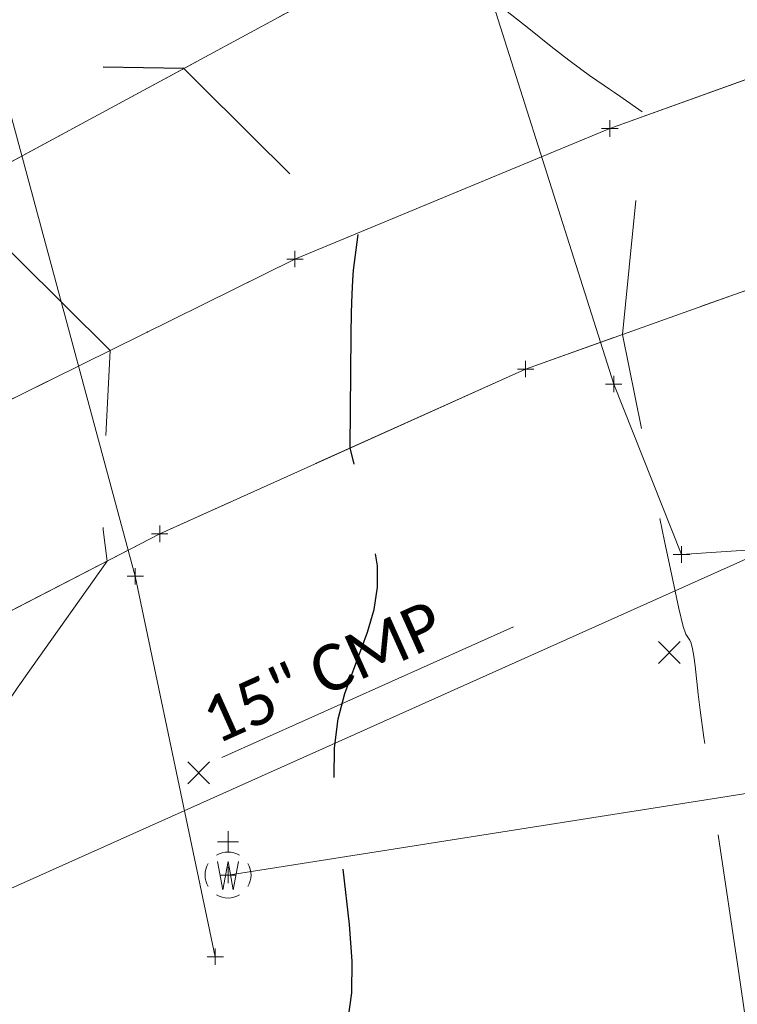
# Model space of a CAD drawing. Extents: x 1926935 to 1928139, y 199322 to 200300.
# Tile 551 of 656: x 1927567 to 1927610, y 199664 to 199724. Entities that reach past the tile are written whole.
import ezdxf
from ezdxf.enums import TextEntityAlignment as Align

# ---------------------------------------------------------------- set-up
doc = ezdxf.new("R2010")
doc.units = 0
doc.header["$MEASUREMENT"] = 0
for name, pattern in [('CENTER LINE DOUBLE SOLID', [0]), ('DGN Style 3', [19.643069, 14.030764, -5.612305]), ('DGN Style 4', [22.463252, 11.224611, -5.612305, 0.014031, -5.612305]), ('DGN Style 5', [9.821534, 4.209229, -5.612305]), ('leaderline', [0]), ('ohelecex', [0]), ('stormlineex', [0]), ('waterex', [0])]:
    doc.linetypes.add(name, pattern=pattern)
for name, color, linetype, lineweight in [('DR_X_Storm_Sewer', 151, 'DGN Style 5', 0), ('DR_X_Text', 7, 'Continuous', 0), ('DT_X_Contour_Major', 132, 'DGN Style 3', 30), ('DT_X_Contour_Minor', 136, 'DGN Style 3', 0), ('DT_X_Terrain_Ground_Line', 92, 'DGN Style 3', 13), ('PM_X_CL_Double_Solid', 40, 'CENTER LINE DOUBLE SOLID', 0), ('PM_X_Edge_Line', 40, 'Continuous', 0), ('PV_X_COP', 4, 'DGN Style 4', 0), ('PV_X_EOP', 7, 'DGN Style 3', 0), ('SV_X_Random_Point (Construction)', 7, 'Continuous', 0), ('UT_X_Overhead_Electric', 1, 'ohelecex', 0), ('UT_X_Water', 133, 'waterex', 0), ('UT_X_Water_Cells', 133, 'Continuous', 0), ('UT_X_Water_Cells (Construction)', 133, 'Continuous', 0)]:
    doc.layers.add(name, color=color, linetype=linetype, lineweight=lineweight)
doc.layers.add('SV_X_Shot_Marker (Construction)', color=40, linetype='Continuous', lineweight=0, transparency=0.5)
doc.styles.add('~X_Label - CenterDescender', font='calibril.ttf', dxfattribs={"height": 0.14})

# ---------------------------------------------------------------- blocks, each defined once
blk = doc.blocks.new('SVPT_335')
at = {"layer": 'SV_X_Shot_Marker (Construction)', "transparency": 33554495}
for p, q in [((-0.025, 0), (0.025, 0)), ((0, 0.025), (0, -0.025))]:
    blk.add_line(p, q, dxfattribs=at)
blk.add_point((0, 0), dxfattribs=at)
blk = doc.blocks.new('SVPT_336')
at = {"layer": 'SV_X_Shot_Marker (Construction)', "transparency": 33554495}
for p, q in [((-0.025, 0), (0.025, 0)), ((0, 0.025), (0, -0.025))]:
    blk.add_line(p, q, dxfattribs=at)
blk.add_point((0, 0), dxfattribs=at)
blk = doc.blocks.new('SVPT_337')
at = {"layer": 'SV_X_Shot_Marker (Construction)', "transparency": 33554495}
for p, q in [((-0.025, 0), (0.025, 0)), ((0, 0.025), (0, -0.025))]:
    blk.add_line(p, q, dxfattribs=at)
blk.add_point((0, 0), dxfattribs=at)
blk = doc.blocks.new('SVPT_338')
at = {"layer": 'SV_X_Shot_Marker (Construction)', "transparency": 33554495}
for p, q in [((-0.025, 0), (0.025, 0)), ((0, 0.025), (0, -0.025))]:
    blk.add_line(p, q, dxfattribs=at)
blk.add_point((0, 0), dxfattribs=at)
blk = doc.blocks.new('SVPT_897')
at = {"layer": 'SV_X_Shot_Marker (Construction)', "transparency": 33554495}
for p, q in [((-0.025, 0), (0.025, 0)), ((0, 0.025), (0, -0.025))]:
    blk.add_line(p, q, dxfattribs=at)
blk.add_point((0, 0), dxfattribs=at)
blk = doc.blocks.new('SVPT_898')
at = {"layer": 'SV_X_Shot_Marker (Construction)', "transparency": 33554495}
for p, q in [((-0.025, 0), (0.025, 0)), ((0, 0.025), (0, -0.025))]:
    blk.add_line(p, q, dxfattribs=at)
blk.add_point((0, 0), dxfattribs=at)
blk = doc.blocks.new('X_28')
at = {"layer": 'SV_X_Random_Point (Construction)', "color": 7, "linetype": 'Continuous', "lineweight": 0, "transparency": 33554559}
for p, q in [((-0.0333, -0.0334), (0.0333, 0.0334)), ((-0.0333, 0.0334), (0.0333, -0.0334))]:
    blk.add_line(p, q, dxfattribs=at)
blk = doc.blocks.new('X_29')
at = {"layer": 'SV_X_Random_Point (Construction)', "color": 7, "linetype": 'Continuous', "lineweight": 0, "transparency": 33554559}
for p, q in [((-0.0333, -0.0334), (0.0333, 0.0334)), ((-0.0333, 0.0334), (0.0333, -0.0334))]:
    blk.add_line(p, q, dxfattribs=at)
blk = doc.blocks.new('WGV_5')
at = {"layer": 'UT_X_Water_Cells', "color": 133, "linetype": 'Continuous', "lineweight": 0}
for p, q in [((0, 0.07), (0, 0.1336)), ((0.0317, 0.1018), (-0.0318, 0.1018))]:
    blk.add_line(p, q, dxfattribs=at)
at = {"layer": 'UT_X_Water_Cells', "color": 133, "linetype": 'Continuous', "lineweight": 0, "flags": 128}
blk.add_lwpolyline([(-0.0318, 0.041), (-0.0159, -0.0452), (0, 0.041), (0.016, -0.0452), (0.0318, 0.041)], dxfattribs=at)
at = {"layer": 'UT_X_Water_Cells', "color": 133, "linetype": 'Continuous', "lineweight": 0}
for start, end in [(60.0184, 120.0157), (330.0184, 29.9816), (239.9843, 299.9816)]:
    blk.add_arc((0, 0.0001), 0.07, start, end, dxfattribs=at)
at = {"layer": 'UT_X_Water_Cells', "color": 133, "linetype": 'Continuous', "lineweight": 0, "extrusion": (0, 0, -1)}
blk.add_arc((0, 0.0001), 0.07, 330.0184, 29.9816, dxfattribs=at)
at = {"layer": 'UT_X_Water_Cells (Construction)', "color": 133, "linetype": 'Continuous', "lineweight": 30}
blk.add_point((0, 0), dxfattribs=at)
blk = doc.blocks.new('SVPT_1638')
at = {"layer": 'SV_X_Shot_Marker (Construction)', "transparency": 33554495}
for p, q in [((-0.025, 0), (0.025, 0)), ((0, 0.025), (0, -0.025))]:
    blk.add_line(p, q, dxfattribs=at)
blk.add_point((0, 0), dxfattribs=at)
blk = doc.blocks.new('SVPT_1639')
at = {"layer": 'SV_X_Shot_Marker (Construction)', "transparency": 33554495}
for p, q in [((-0.025, 0), (0.025, 0)), ((0, 0.025), (0, -0.025))]:
    blk.add_line(p, q, dxfattribs=at)
blk.add_point((0, 0), dxfattribs=at)
blk = doc.blocks.new('SVPT_1640')
at = {"layer": 'SV_X_Shot_Marker (Construction)', "transparency": 33554495}
for p, q in [((-0.025, 0), (0.025, 0)), ((0, 0.025), (0, -0.025))]:
    blk.add_line(p, q, dxfattribs=at)
blk.add_point((0, 0), dxfattribs=at)
blk = doc.blocks.new('SVPT_1657')
at = {"layer": 'SV_X_Shot_Marker (Construction)', "transparency": 33554495}
for p, q in [((-0.025, 0), (0.025, 0)), ((0, 0.025), (0, -0.025))]:
    blk.add_line(p, q, dxfattribs=at)
blk.add_point((0, 0), dxfattribs=at)
blk = doc.blocks.new('SVPT_1658')
at = {"layer": 'SV_X_Shot_Marker (Construction)', "transparency": 33554495}
for p, q in [((-0.025, 0), (0.025, 0)), ((0, 0.025), (0, -0.025))]:
    blk.add_line(p, q, dxfattribs=at)
blk.add_point((0, 0), dxfattribs=at)
blk = doc.blocks.new('*U2117', base_point=(1927600.126, 199832.709, 682.609))
at = {"layer": 'DT_X_Contour_Major', "elevation": 680, "flags": 128}
blk.add_lwpolyline([(1927642.008, 199604.012), (1927622.277, 199609.011), (1927618.117, 199610.173), (1927614.094, 199611.517), (1927610.207, 199613.042), (1927606.456, 199614.748), (1927589.272, 199623.134), (1927589.082, 199623.446), (1927589.042, 199623.51), (1927589.002, 199623.567), (1927588.962, 199623.619), (1927588.923, 199623.664), (1927588.818, 199623.775), (1927588.778, 199623.838), (1927588.735, 199623.941), (1927588.689, 199624.086), (1927588.641, 199624.271), (1927588.51, 199624.821), (1927588.449, 199624.996), (1927588.366, 199625.109), (1927588.26, 199625.161), (1927588.131, 199625.152), (1927587.758, 199625.044), (1927587.473, 199625.17), (1927586.899, 199625.627), (1927586.036, 199626.417), (1927584.883, 199627.538), (1927581.423, 199630.971), (1927580.258, 199632.302), (1927579.36, 199633.72), (1927578.727, 199635.225), (1927578.36, 199636.817), (1927577.385, 199643.64), (1927577.262, 199644.478), (1927577.249, 199644.527), (1927577.248, 199644.538), (1927577.249, 199644.547), (1927577.263, 199644.572), (1927583.126, 199654.001), (1927583.54, 199655.661), (1927583.683, 199656.112), (1927583.933, 199656.754), (1927584.293, 199657.586), (1927584.76, 199658.609), (1927586.15, 199661.591), (1927586.572, 199662.871), (1927586.794, 199664.474), (1927586.816, 199666.399), (1927586.638, 199668.648), (1927585.898, 199675.073), (1927585.72, 199677.357), (1927585.739, 199679.39), (1927585.956, 199681.17), (1927586.372, 199682.699), (1927587.743, 199686.442), (1927588.154, 199687.827), (1927588.359, 199689.178), (1927588.357, 199690.493), (1927588.148, 199691.772), (1927586.693, 199697.661), (1927586.752, 199704.562), (1927586.771, 199705.917), (1927586.802, 199707.024), (1927586.844, 199707.883), (1927586.899, 199708.494), (1927587.182, 199710.767), (1927584.534, 199712.995), (1927583.909, 199713.541), (1927583.17, 199714.224), (1927582.316, 199715.043), (1927581.347, 199715.998), (1927576.556, 199720.778), (1927566.316, 199720.921), (1927564.368, 199720.958), (1927562.913, 199721.006), (1927561.951, 199721.067), (1927561.482, 199721.139), (1927560.444, 199721.503), (1927559.951, 199721.391), (1927559.762, 199721.388), (1927559.406, 199721.428), (1927558.884, 199721.51), (1927558.195, 199721.635), (1927556.136, 199722.024), (1927555.41, 199722.155), (1927554.774, 199722.256), (1927554.23, 199722.326), (1927553.776, 199722.365), (1927552.689, 199722.429), (1927552.175, 199722.443), (1927551.449, 199722.437), (1927550.511, 199722.411), (1927549.361, 199722.364), (1927546.013, 199722.212), (1927544.6, 199722.149), (1927542.873, 199722.073), (1927540.831, 199721.983), (1927538.474, 199721.881), (1927531.77, 199721.59), (1927529.397, 199721.509), (1927527.303, 199721.484), (1927525.489, 199721.515), (1927523.955, 199721.601), (1927520.238, 199721.905), (1927518.791, 199721.942), (1927517.238, 199721.822), (1927515.578, 199721.547), (1927513.812, 199721.117), (1927508.961, 199719.761), (1927507.222, 199719.257), (1927505.642, 199718.763), (1927504.223, 199718.277), (1927502.964, 199717.801), (1927499.819, 199716.544), (1927498.726, 199716.101), (1927497.806, 199715.714), (1927497.058, 199715.384), (1927496.483, 199715.11), (1927495.18, 199714.455), (1927494.72, 199714.198), (1927494.316, 199713.916), (1927493.97, 199713.611), (1927493.68, 199713.281), (1927492.983, 199712.371), (1927492.655, 199712.018), (1927492.193, 199711.643), (1927491.596, 199711.246), (1927490.865, 199710.826), (1927488.736, 199709.677), (1927487.816, 199709.162), (1927486.652, 199708.477), (1927485.244, 199707.624), (1927483.592, 199706.601), (1927478.861, 199703.65), (1927477.231, 199702.635), (1927475.89, 199701.805), (1927474.839, 199701.161), (1927474.076, 199700.701), (1927472.428, 199699.721), (1927471.865, 199699.364), (1927471.41, 199699.027), (1927471.065, 199698.712), (1927470.829, 199698.418), (1927470.344, 199697.662), (1927470.079, 199697.372), (1927469.649, 199697.07), (1927469.054, 199696.756), (1927468.294, 199696.43), (1927466.046, 199695.545), (1927465.278, 199695.245), (1927464.659, 199695.01), (1927464.188, 199694.838), (1927463.867, 199694.731), (1927463.208, 199694.532), (1927462.985, 199694.472), (1927462.808, 199694.441), (1927462.678, 199694.441), (1927462.594, 199694.47), (1927462.433, 199694.588), (1927462.266, 199694.693), (1927461.885, 199694.92), (1927461.289, 199695.269), (1927460.479, 199695.74), (1927458.033, 199697.159), (1927457.148, 199697.652), (1927456.33, 199698.068), (1927455.577, 199698.407), (1927454.889, 199698.668), (1927453.144, 199699.262), (1927452.3, 199699.577), (1927451.077, 199700.077), (1927449.475, 199700.761), (1927447.493, 199701.629), (1927441.703, 199704.191), (1927439.697, 199705.078), (1927438.022, 199705.814), (1927436.676, 199706.402), (1927435.66, 199706.84), (1927433.393, 199707.809), (1927432.577, 199708.058), (1927431.832, 199708.076), (1927431.157, 199707.865), (1927430.553, 199707.423), (1927429.033, 199705.939), (1927428.134, 199705.101), (1927426.576, 199703.699), (1927424.36, 199701.733), (1927421.485, 199699.203), (1927412.941, 199691.705), (1927410.025, 199689.141), (1927407.687, 199687.073), (1927405.926, 199685.499), (1927404.742, 199684.42), (1927402.354, 199682.205), (1927401.435, 199681.424), (1927400.467, 199680.744), (1927399.451, 199680.165), (1927398.387, 199679.687), (1927395.485, 199678.547), (1927393.868, 199677.66), (1927391.193, 199675.853), (1927387.461, 199673.126), (1927382.672, 199669.48), (1927368.49, 199658.53), (1927363.713, 199654.842), (1927360.015, 199651.991), (1927357.398, 199649.976), (1927355.861, 199648.799), (1927353.203, 199646.774), (1927352.12, 199645.927), (1927350.866, 199644.906), (1927349.441, 199643.71), (1927347.844, 199642.339), (1927343.358, 199638.451), (1927341.806, 199637.112), (1927340.517, 199636.01), (1927339.491, 199635.145), (1927338.726, 199634.518), (1927337.037, 199633.163), (1927336.331, 199632.608), (1927335.479, 199631.961), (1927334.481, 199631.221), (1927333.337, 199630.388), (1927327.66, 199626.284)], dxfattribs=at)
at = {"layer": 'DT_X_Contour_Minor', "flags": 128}
for points, elevation in [([(1927643.443, 199604.789), (1927616.352, 199611.654), (1927615.832, 199612.494), (1927609.555, 199622.552), (1927609.814, 199623.624), (1927609.879, 199623.934), (1927609.966, 199624.406), (1927610.073, 199625.039), (1927610.2, 199625.834), (1927610.567, 199628.169), (1927610.695, 199629.32), (1927610.803, 199631.024), (1927610.891, 199633.279), (1927610.959, 199636.086), (1927611.165, 199647.167), (1927611.208, 199649.582), (1927611.241, 199651.553), (1927611.264, 199653.079), (1927611.313, 199656.554), (1927611.266, 199658.111), (1927611.09, 199660.174), (1927610.784, 199662.745), (1927610.348, 199665.823), (1927609.014, 199674.707), (1927608.568, 199677.703), (1927608.23, 199680.028), (1927608, 199681.683), (1927607.878, 199682.666), (1927607.697, 199684.395), (1927607.627, 199684.979), (1927607.549, 199685.435), (1927607.466, 199685.764), (1927607.376, 199685.964), (1927607.127, 199686.327), (1927606.977, 199686.784), (1927606.712, 199687.88), (1927606.333, 199689.616), (1927605.839, 199691.993), (1927603.269, 199704.576), (1927604.105, 199712.909), (1927604.267, 199714.498), (1927604.396, 199715.696), (1927604.491, 199716.502), (1927604.553, 199716.916), (1927604.764, 199717.933), (1927603.105, 199719.094), (1927602.798, 199719.306), (1927602.482, 199719.522), (1927602.155, 199719.744), (1927601.272, 199720.341), (1927600.792, 199720.688), (1927600.013, 199721.282), (1927598.936, 199722.122), (1927597.561, 199723.209), (1927590.447, 199728.857), (1927586.809, 199728.962), (1927586.002, 199729.008), (1927585.14, 199729.099), (1927584.222, 199729.236), (1927583.249, 199729.418), (1927580.579, 199729.966), (1927579.433, 199730.156), (1927577.996, 199730.315), (1927576.269, 199730.444), (1927574.25, 199730.543), (1927568.48, 199730.766), (1927566.491, 199730.833), (1927564.851, 199730.868), (1927563.561, 199730.871), (1927562.619, 199730.842), (1927560.574, 199730.722), (1927559.881, 199730.689), (1927559.337, 199730.678), (1927558.942, 199730.691), (1927558.696, 199730.727), (1927557.893, 199730.948), (1927556.737, 199730.453), (1927556.479, 199730.35), (1927556.2, 199730.256), (1927555.9, 199730.169), (1927555.579, 199730.09), (1927554.696, 199729.89), (1927554.372, 199729.831), (1927554.06, 199729.804), (1927553.762, 199729.809), (1927553.476, 199729.845), (1927552.733, 199729.986), (1927552.479, 199730.033), (1927552.275, 199730.067), (1927552.119, 199730.09), (1927552.013, 199730.101), (1927551.795, 199730.114), (1927551.693, 199730.117), (1927551.547, 199730.115), (1927551.36, 199730.11), (1927551.13, 199730.101), (1927550.46, 199730.07), (1927549.706, 199730.037), (1927547.945, 199729.961), (1927545.178, 199729.841), (1927541.405, 199729.677), (1927530.002, 199729.183), (1927526.223, 199729.025), (1927523.437, 199728.918), (1927521.645, 199728.864), (1927520.847, 199728.862), (1927520.044, 199728.928), (1927519.732, 199728.936), (1927519.396, 199728.91), (1927519.038, 199728.851), (1927518.656, 199728.758), (1927517.609, 199728.465), (1927516.957, 199728.246), (1927515.787, 199727.808), (1927514.099, 199727.151), (1927511.894, 199726.275), (1927505.322, 199723.647), (1927503.037, 199722.721), (1927501.114, 199721.912), (1927499.551, 199721.222), (1927498.35, 199720.65), (1927495.626, 199719.282), (1927494.663, 199718.744), (1927493.82, 199718.155), (1927493.096, 199717.517), (1927492.491, 199716.828), (1927491.035, 199714.925), (1927490.349, 199714.188), (1927489.382, 199713.404), (1927488.135, 199712.574), (1927486.607, 199711.697), (1927482.159, 199709.296), (1927480.636, 199708.468), (1927479.402, 199707.786), (1927478.457, 199707.249), (1927477.803, 199706.858), (1927476.442, 199706.009), (1927475.924, 199705.688), (1927475.391, 199705.362), (1927474.843, 199705.03), (1927474.279, 199704.693), (1927471.611, 199703.107), (1927473.265, 199704.851), (1927473.602, 199705.205), (1927473.907, 199705.518), (1927474.178, 199705.79), (1927474.417, 199706.022), (1927475.008, 199706.587), (1927475.203, 199706.776), (1927475.345, 199706.92), (1927475.433, 199707.018), (1927475.469, 199707.072), (1927475.51, 199707.215), (1927475.157, 199707.545), (1927475.089, 199707.609), (1927475.036, 199707.659), (1927474.997, 199707.696), (1927474.974, 199707.719), (1927474.9, 199707.793), (1927474.8, 199707.799), (1927474.71, 199707.732), (1927474.482, 199707.528), (1927474.118, 199707.188), (1927473.615, 199706.71), (1927472.093, 199705.253), (1927471.557, 199704.741), (1927471.092, 199704.297), (1927470.698, 199703.922), (1927470.375, 199703.614), (1927469.607, 199702.885), (1927469.352, 199702.646), (1927469.165, 199702.474), (1927469.045, 199702.369), (1927468.993, 199702.332), (1927468.942, 199702.322), (1927468.874, 199702.272), (1927468.711, 199702.129), (1927468.451, 199701.894), (1927468.094, 199701.566), (1927467.015, 199700.568), (1927466.607, 199700.189), (1927466.192, 199699.803), (1927465.77, 199699.408), (1927465.341, 199699.005), (1927464.19, 199697.92), (1927463.765, 199697.608), (1927463.356, 199697.486), (1927462.961, 199697.553), (1927462.582, 199697.81), (1927461.589, 199698.749), (1927461.22, 199699.101), (1927460.857, 199699.454), (1927460.5, 199699.808), (1927460.149, 199700.164), (1927459.22, 199701.112), (1927458.913, 199701.425), (1927458.69, 199701.651), (1927458.549, 199701.792), (1927458.492, 199701.846), (1927458.45, 199701.877), (1927458.402, 199701.926), (1927458.289, 199702.048), (1927458.111, 199702.244), (1927457.868, 199702.514), (1927457.135, 199703.333), (1927456.828, 199703.674), (1927456.455, 199704.08), (1927456.017, 199704.553), (1927455.513, 199705.092), (1927454.083, 199706.618), (1927453.61, 199707.119), (1927453.266, 199707.477), (1927453.05, 199707.693), (1927452.962, 199707.765), (1927452.851, 199707.771), (1927452.817, 199707.735), (1927452.799, 199707.718), (1927452.76, 199707.682), (1927452.701, 199707.629), (1927452.621, 199707.556), (1927452.199, 199707.178), (1927452.219, 199707.065), (1927452.266, 199706.998), (1927452.399, 199706.845), (1927452.617, 199706.606), (1927452.921, 199706.281), (1927453.846, 199705.298), (1927454.193, 199704.926), (1927454.542, 199704.548), (1927454.891, 199704.162), (1927455.241, 199703.77), (1927456.878, 199701.922), (1927453.48, 199703.079), (1927452.716, 199703.352), (1927451.88, 199703.676), (1927450.972, 199704.05), (1927449.993, 199704.474), (1927447.285, 199705.672), (1927446.16, 199706.167), (1927444.814, 199706.751), (1927443.249, 199707.426), (1927441.464, 199708.191), (1927436.41, 199710.351), (1927434.593, 199710.905), (1927432.932, 199710.946), (1927431.428, 199710.475), (1927430.08, 199709.491), (1927426.694, 199706.184), (1927425.226, 199704.785), (1927423.362, 199703.071), (1927421.101, 199701.04), (1927418.443, 199698.692), (1927410.828, 199692.01), (1927408.23, 199689.725), (1927406.146, 199687.881), (1927404.577, 199686.479), (1927403.521, 199685.518), (1927401.394, 199683.543), (1927400.574, 199682.847), (1927399.712, 199682.241), (1927398.806, 199681.726), (1927397.858, 199681.3), (1927395.272, 199680.283), (1927393.715, 199679.403), (1927390.983, 199677.524), (1927387.078, 199674.646), (1927381.998, 199670.77), (1927366.887, 199659.102), (1927361.823, 199655.194), (1927357.966, 199652.219), (1927355.315, 199650.177), (1927353.87, 199649.069), (1927351.625, 199647.359), (1927350.666, 199646.606), (1927349.475, 199645.628), (1927348.051, 199644.427), (1927346.393, 199643.002), (1927341.663, 199638.902), (1927340.049, 199637.508), (1927338.755, 199636.398), (1927337.78, 199635.573), (1927337.125, 199635.033), (1927335.805, 199633.974), (1927335.253, 199633.541), (1927334.587, 199633.035), (1927333.807, 199632.456), (1927332.913, 199631.805), (1927328.476, 199628.598)], 679), ([(1927640.573, 199603.234), (1927621.467, 199608.076), (1927617.421, 199609.21), (1927613.471, 199610.536), (1927609.619, 199612.056), (1927605.863, 199613.769), (1927595.977, 199618.594), (1927592.716, 199620.187), (1927590.348, 199621.349), (1927588.873, 199622.08), (1927588.292, 199622.379), (1927587.931, 199622.602), (1927587.346, 199622.944), (1927585.863, 199623.805), (1927583.482, 199625.185), (1927580.201, 199627.083), (1927566.987, 199634.726), (1927564.642, 199636.078), (1927563.22, 199636.894), (1927562.721, 199637.172), (1927562.621, 199637.2), (1927562.583, 199637.213), (1927562.547, 199637.232), (1927562.51, 199637.256), (1927562.475, 199637.286), (1927562.381, 199637.374), (1927562.274, 199637.459), (1927562.023, 199637.647), (1927561.089, 199638.335), (1927558.237, 199640.424), (1927559.588, 199639.56), (1927559.69, 199639.497), (1927559.694, 199639.498), (1927559.226, 199639.822), (1927559.086, 199640.069), (1927558.946, 199640.617), (1927558.807, 199641.465), (1927558.668, 199642.615), (1927558.3, 199646.081), (1927558.133, 199647.377), (1927557.909, 199648.666), (1927557.627, 199649.948), (1927557.287, 199651.223), (1927556.305, 199654.614), (1927555.993, 199655.742), (1927555.793, 199656.583), (1927555.706, 199657.138), (1927555.732, 199657.405), (1927555.951, 199657.737), (1927556.095, 199657.888), (1927556.366, 199658.093), (1927556.761, 199658.352), (1927557.282, 199658.664), (1927558.839, 199659.568), (1927559.436, 199660.228), (1927560.061, 199661.527), (1927560.713, 199663.467), (1927561.392, 199666.047), (1927564.625, 199679.581), (1927564.826, 199680.227), (1927564.871, 199680.367), (1927564.92, 199680.508), (1927564.972, 199680.65), (1927565.028, 199680.795), (1927565.183, 199681.182), (1927565.358, 199681.483), (1927565.764, 199682.097), (1927566.402, 199683.023), (1927567.273, 199684.262), (1927571.876, 199690.774), (1927571.648, 199692.684), (1927571.615, 199693.231), (1927571.614, 199694.056), (1927571.645, 199695.156), (1927571.708, 199696.534), (1927572.076, 199703.607), (1927566.462, 199709.17), (1927565.382, 199710.245), (1927564.548, 199711.083), (1927563.96, 199711.685), (1927563.618, 199712.051), (1927562.595, 199713.207), (1927558.618, 199714.128), (1927557.871, 199714.301), (1927557.336, 199714.426), (1927557.012, 199714.503), (1927556.899, 199714.531), (1927556.866, 199714.55), (1927553.539, 199714.747), (1927552.633, 199714.771), (1927551.34, 199714.759), (1927549.66, 199714.711), (1927547.593, 199714.627), (1927541.566, 199714.354), (1927539.494, 199714.26), (1927537.8, 199714.184), (1927536.483, 199714.126), (1927535.543, 199714.084), (1927533.539, 199713.997), (1927532.571, 199713.994), (1927531.169, 199714.05), (1927529.333, 199714.166), (1927527.063, 199714.34), (1927520.432, 199714.882), (1927517.876, 199714.954), (1927515.181, 199714.763), (1927512.348, 199714.308), (1927509.375, 199713.589), (1927501.263, 199711.322), (1927498.591, 199710.575), (1927496.658, 199710.035), (1927495.464, 199709.7), (1927495.01, 199709.572), (1927494.785, 199709.505), (1927494.69, 199709.473), (1927494.574, 199709.427), (1927494.438, 199709.367), (1927494.281, 199709.293), (1927493.835, 199709.077), (1927493.346, 199708.792), (1927492.212, 199708.099), (1927490.434, 199706.999), (1927488.011, 199705.49), (1927480.692, 199700.924), (1927478.249, 199699.4), (1927476.407, 199698.255), (1927475.167, 199697.487), (1927474.53, 199697.098), (1927473.632, 199696.564), (1927473.325, 199696.37), (1927473.077, 199696.187), (1927472.889, 199696.015), (1927472.76, 199695.855), (1927472.496, 199695.443), (1927472.352, 199695.285), (1927472.118, 199695.12), (1927471.794, 199694.95), (1927471.38, 199694.772), (1927470.155, 199694.29), (1927469.584, 199694.08), (1927468.787, 199693.812), (1927467.766, 199693.487), (1927466.521, 199693.104), (1927462.899, 199692.005), (1927461.669, 199691.674), (1927460.696, 199691.508), (1927459.98, 199691.505), (1927459.52, 199691.667), (1927458.637, 199692.315), (1927458.278, 199692.568), (1927457.864, 199692.841), (1927457.393, 199693.133), (1927456.867, 199693.444), (1927455.39, 199694.301), (1927454.856, 199694.599), (1927454.361, 199694.85), (1927453.907, 199695.055), (1927453.492, 199695.212), (1927452.438, 199695.571), (1927451.745, 199695.842), (1927450.458, 199696.387), (1927448.577, 199697.204), (1927446.1, 199698.295), (1927438.705, 199701.568), (1927436.231, 199702.662), (1927434.358, 199703.489), (1927433.083, 199704.05), (1927432.409, 199704.344), (1927431.41, 199704.774), (1927430.656, 199704.541), (1927429.144, 199703.521), (1927426.874, 199701.712), (1927423.846, 199699.117), (1927414.761, 199691.145), (1927411.656, 199688.414), (1927409.155, 199686.2), (1927407.256, 199684.503), (1927405.962, 199683.323), (1927403.315, 199680.866), (1927402.295, 199680.001), (1927401.222, 199679.247), (1927400.096, 199678.605), (1927398.916, 199678.075), (1927395.698, 199676.811), (1927394.021, 199675.917), (1927391.403, 199674.181), (1927387.845, 199671.605), (1927383.346, 199668.189), (1927370.094, 199657.957), (1927365.602, 199654.49), (1927362.064, 199651.763), (1927359.481, 199649.776), (1927357.852, 199648.528), (1927354.78, 199646.188), (1927353.574, 199645.248), (1927352.257, 199644.183), (1927350.831, 199642.992), (1927349.295, 199641.676), (1927345.052, 199638), (1927343.564, 199636.716), (1927342.28, 199635.622), (1927341.201, 199634.718), (1927340.327, 199634.003), (1927338.269, 199632.352), (1927337.408, 199631.676), (1927336.37, 199630.888), (1927335.154, 199629.986), (1927333.761, 199628.971), (1927326.844, 199623.971)], 681)]:
    blk.add_lwpolyline(points, dxfattribs=dict(at, elevation=elevation))

msp = doc.modelspace()

# ---------------------------------------------------------------- linework, layer by layer
at = {"layer": 'DR_X_Storm_Sewer', "linetype": 'stormlineex', "ltscale": 15}
msp.add_line((1927514.104, 199647.568, 683.4), (1927659.396, 199712.693, 674.08), dxfattribs=at)
at = {"layer": 'DR_X_Text', "color": 97, "linetype": 'leaderline'}
msp.add_line((1927596.63, 199686.778, 678.74), (1927578.864, 199678.814, 678.74), dxfattribs=at)
at = {"layer": 'PM_X_CL_Double_Solid'}
msp.add_polyline3d([(1927486.468, 199651.157, 688.698), (1927506.882, 199665.475, 686.538), (1927525.856, 199677.962, 684.657), (1927546.677, 199690.38, 682.803), (1927559.202, 199697.242, 681.889), (1927583.321, 199709.166, 680.224), (1927602.505, 199717.12, 679.112), (1927618.631, 199722.922, 678.314), (1927632.696, 199726.935, 677.685), (1927642.944, 199729.286, 677.252)], dxfattribs=at)
at = {"layer": 'PM_X_Edge_Line', "color": 7}
for points in [[(1927500.715, 199675.606, 686.651), (1927519.573, 199688.312, 684.672), (1927540.861, 199701.014, 682.715), (1927553.614, 199708.268, 681.677), (1927565.08, 199714.573, 680.813), (1927583.574, 199724.572, 679.503), (1927594.979, 199731.684, 678.668), (1927605.739, 199739.618, 677.957), (1927613.937, 199746.847, 677.499), (1927622.151, 199755.435, 677.093), (1927626.758, 199761.858, 676.763)], [(1927666.727, 199719.995, 676.191), (1927644.241, 199716.769, 677.087), (1927621.243, 199710.991, 678.043), (1927597.373, 199702.472, 679.314), (1927575.084, 199692.432, 680.746), (1927556.178, 199682.66, 682.244), (1927530.816, 199667.733, 684.444), (1927509.155, 199653.376, 686.5), (1927488.558, 199638.738, 688.51), (1927467.129, 199622.892, 690.676), (1927445.591, 199606.113, 693.146), (1927424.036, 199588.058, 695.645), (1927403.995, 199570.588, 698.143), (1927384.175, 199552.779, 700.635), (1927364.685, 199534.242, 703.25), (1927344.171, 199513.647, 705.893), (1927325.531, 199493.567, 708.501), (1927304.976, 199469.837, 711.44), (1927287.675, 199448.383, 714.071), (1927270.893, 199425.985, 716.694), (1927254.944, 199403.56, 719.392)]]:
    msp.add_polyline3d(points, dxfattribs=at)
at = {"layer": 'PV_X_COP'}
msp.add_polyline3d([(1927486.468, 199651.157, 688.698), (1927506.882, 199665.475, 686.538), (1927525.856, 199677.962, 684.657), (1927546.677, 199690.38, 682.803), (1927559.202, 199697.242, 681.889), (1927583.321, 199709.166, 680.224), (1927602.505, 199717.12, 679.112), (1927618.631, 199722.922, 678.314), (1927632.696, 199726.935, 677.685), (1927642.944, 199729.286, 677.252), (1927679.183, 199733.674, 675.64)], dxfattribs=at)
at = {"layer": 'PV_X_EOP'}
for points in [[(1927500.715, 199675.606, 686.651), (1927519.573, 199688.312, 684.672), (1927540.861, 199701.014, 682.715), (1927553.614, 199708.268, 681.677), (1927565.08, 199714.573, 680.813), (1927583.574, 199724.572, 679.503), (1927594.979, 199731.684, 678.668), (1927605.739, 199739.618, 677.957), (1927613.937, 199746.847, 677.499), (1927622.151, 199755.435, 677.093), (1927626.758, 199761.858, 676.763)], [(1927666.727, 199719.995, 676.191), (1927644.241, 199716.769, 677.087), (1927621.243, 199710.991, 678.043), (1927597.373, 199702.472, 679.314), (1927575.084, 199692.432, 680.746), (1927556.178, 199682.66, 682.244), (1927530.816, 199667.733, 684.444), (1927509.155, 199653.376, 686.5), (1927488.558, 199638.738, 688.51), (1927467.129, 199622.892, 690.676), (1927445.591, 199606.113, 693.146), (1927424.036, 199588.058, 695.645), (1927403.995, 199570.588, 698.143), (1927384.175, 199552.779, 700.635), (1927364.685, 199534.242, 703.25), (1927344.171, 199513.647, 705.893), (1927325.531, 199493.567, 708.501), (1927304.976, 199469.837, 711.44), (1927287.675, 199448.383, 714.071), (1927270.893, 199425.985, 716.694), (1927254.944, 199403.56, 719.392)]]:
    msp.add_polyline3d(points, dxfattribs=at)
at = {"layer": 'UT_X_Overhead_Electric', "extrusion": (-0.413324, -0.751172, 0.514688), "elevation": -946488.911, "flags": 128}
msp.add_lwpolyline([(1592441.613, 568965.223), (1592620.158, 568992.989), (1592772.116, 568953.983)], dxfattribs=at)
at = {"layer": 'UT_X_Water'}
for points in [[(1927567.089, 199873.767, 671.077), (1927578.996, 199851.573, 672.305), (1927587.283, 199813.227, 674.3), (1927591.271, 199745.242, 677.417), (1927592.854, 199732.712, 678.586), (1927602.739, 199701.553, 678.916), (1927606.869, 199691.174, 678.902), (1927647.356, 199693.887, 677.689), (1927691.465, 199700.736, 675.584)], [(1927579.25, 199671.647, 680.202), (1927649.816, 199682.776, 677.747), (1927674.277, 199686.73, 676.685), (1927708.851, 199690.595, 675.332), (1927712.06, 199692.481, 675.36), (1927710.68, 199712.673, 674.038), (1927710.65, 199737.658, 673.722), (1927710.078, 199760.03, 673.157), (1927743.813, 199754.401, 670.081), (1927770.735, 199752.075, 668.118), (1927800.567, 199751.395, 665.909)], [(1927578.467, 199666.675, 680.2), (1927573.6, 199689.85, 680.841), (1927565.525, 199719.753, 680.227), (1927535.14, 199701.67, 682.837), (1927518.701, 199691.458, 684.362)]]:
    msp.add_polyline3d(points, dxfattribs=at)

# ---------------------------------------------------------------- block references
at = {"layer": 'DT_X_Terrain_Ground_Line'}
msp.add_blockref('*U2117', (1927600.126, 199832.709, 682.609), dxfattribs=at)
at = {"layer": 'SV_X_Random_Point (Construction)', "color": 7, "linetype": 'Continuous', "lineweight": 0, "transparency": 33554559, "xscale": 20, "yscale": 20, "zscale": 20}
for name, p in [('X_29', (1927606.127, 199685.211, 679.054)), ('X_28', (1927577.456, 199677.874, 680.359))]:
    msp.add_blockref(name, p, dxfattribs=at)
at = {"layer": 'SV_X_Shot_Marker (Construction)', "transparency": 33554495, "xscale": 20, "yscale": 20, "zscale": 20}
for name, p in [('SVPT_337', (1927602.505, 199717.12, 679.112)), ('SVPT_338', (1927602.505, 199717.12, 679.112)), ('SVPT_335', (1927583.321, 199709.166, 680.224)), ('SVPT_336', (1927583.321, 199709.166, 680.224)), ('SVPT_897', (1927597.373, 199702.472, 679.314)), ('SVPT_1657', (1927602.739, 199701.553, 678.916)), ('SVPT_898', (1927575.084, 199692.432, 680.746)), ('SVPT_1658', (1927606.869, 199691.174, 678.902)), ('SVPT_1640', (1927573.6, 199689.85, 680.841)), ('SVPT_1638', (1927579.25, 199671.647, 680.202)), ('SVPT_1639', (1927578.467, 199666.675, 680.2))]:
    msp.add_blockref(name, p, dxfattribs=at)
at = {"layer": 'UT_X_Water_Cells', "color": 133, "linetype": 'Continuous', "lineweight": 0, "xscale": 20, "yscale": 20, "zscale": 20}
msp.add_blockref('WGV_5', (1927579.25, 199671.647, 680.202), dxfattribs=at)

# ---------------------------------------------------------------- texts
at = {"layer": 'DR_X_Text', "lineweight": 0, "style": '~X_Label - CenterDescender'}
msp.add_text('15" CMP', height=2.8, rotation=24.14357, dxfattribs=at).set_placement((1927585.922, 199681.978, 678.74), align=Align.BOTTOM_CENTER)

doc.saveas('drawing.dxf')
